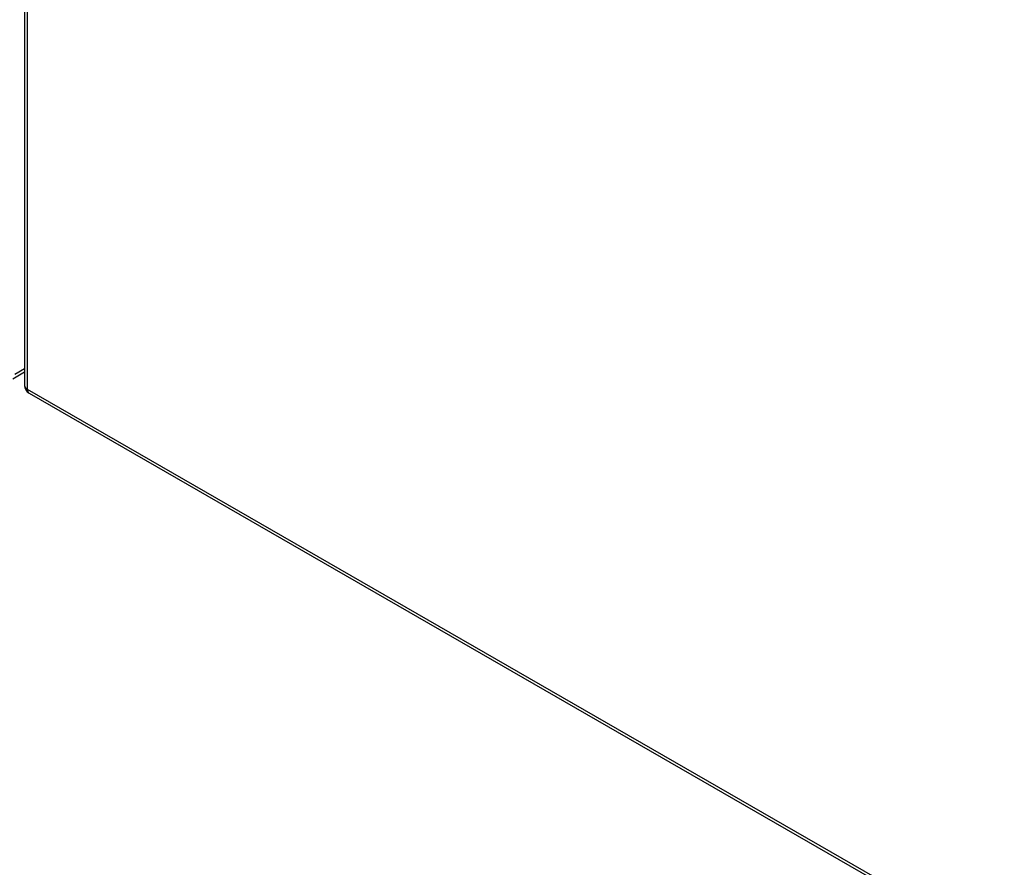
# Model space of a CAD drawing. Header units: inches. Extents: x 17 to 570, y 51 to 268.
# Tile 327 of 376: x 526 to 537, y 206 to 216. Entities that reach past the tile are written whole.
import ezdxf

# ---------------------------------------------------------------- set-up
doc = ezdxf.new("R2010")
doc.units = ezdxf.units.IN
doc.header["$MEASUREMENT"] = 0
doc.layers.add('Visible Edges(ANSI)', color=7, linetype='Continuous', lineweight=25)
doc.layers.add('Visible Tangent Edges(ANSI)', color=7, linetype='Continuous', lineweight=25)

msp = doc.modelspace()

# ---------------------------------------------------------------- linework, layer by layer
at = {"layer": 'Visible Edges(ANSI)'}
for p, q in [((526.445, 237.691), (526.445, 211.758)), ((526.314, 211.833), (526.445, 211.909)), ((526.495, 211.673), (568.642, 187.402))]:
    msp.add_line(p, q, dxfattribs=at)
msp.add_arc((526.544, 211.758), 0.099, 180, 240.064, dxfattribs=at)
at = {"layer": 'Visible Tangent Edges(ANSI)'}
for p, q in [((526.474, 237.651), (526.474, 211.718)), ((526.445, 211.942), (526.335, 211.879)), ((526.474, 211.718), (568.621, 187.447))]:
    msp.add_line(p, q, dxfattribs=at)
for major_axis, ratio, start_param, end_param in [((-0.099, 0), 0.575862, 0, 0.785398), ((-0.0494, -0.0858), 0.578093, 5.495853, 6.283185)]:
    msp.add_ellipse((526.544, 211.758), major_axis=major_axis, ratio=ratio, start_param=start_param, end_param=end_param, dxfattribs=at)

doc.saveas('drawing.dxf')
